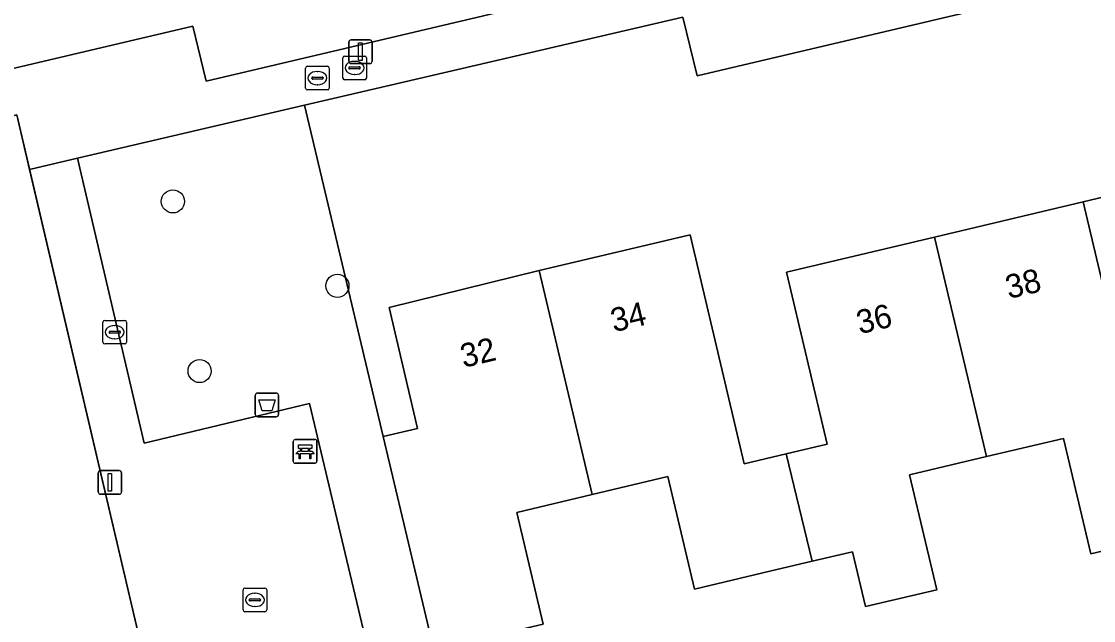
# Model space of a CAD drawing. Extents: x 157648 to 158502, y 379212 to 380938.
# Drawn here: x 158306.48 to 158351.9, y 380781.82 to 380807.19 of the extents above; entities that cross this region are included whole.
import ezdxf

# ---------------------------------------------------------------- set-up
doc = ezdxf.new("R2010")
doc.units = 0
for name, color, linetype in [('IMGEO_Afvalbak', 7, 'Continuous'), ('IMGEO_Bank', 7, 'Continuous'), ('IMGEO_Boom', 7, 'Continuous'), ('IMGEO_Brandkraan', 7, 'Continuous'), ('IMGEO_Erf', 7, 'Continuous'), ('IMGEO_Groenvoorziening', 7, 'Continuous'), ('IMGEO_Hek', 7, 'Continuous'), ('IMGEO_Kolk', 7, 'Continuous'), ('IMGEO_Lichtmast', 7, 'Continuous'), ('IMGEO_Pand', 7, 'Continuous'), ('IMGEO_Pand_nummerreeks', 7, 'Continuous'), ('IMGEO_Voetpad_open', 7, 'Continuous')]:
    doc.layers.add(name, color=color, linetype=linetype)

msp = doc.modelspace()

# ---------------------------------------------------------------- linework, layer by layer
at = {"layer": 'IMGEO_Afvalbak'}
for p, q in [((158316.392, 380790.552), (158316.392, 380791.352)), ((158316.392, 380791.352), (158316.392, 380790.552)), ((158316.492, 380791.452), (158317.282, 380791.452)), ((158317.282, 380791.452), (158316.492, 380791.452)), ((158317.382, 380791.352), (158317.382, 380790.552)), ((158317.382, 380790.552), (158317.382, 380791.352)), ((158317.282, 380790.452), (158316.492, 380790.452)), ((158316.492, 380790.452), (158317.282, 380790.452))]:
    msp.add_line(p, q, dxfattribs=at)
msp.add_lwpolyline([(158316.535, 380791.166), (158317.239, 380791.166), (158317.09, 380790.696), (158316.684, 380790.696), (158316.535, 380791.166)], dxfattribs=at)
for centre, start, end in [((158316.492, 380791.352), 90, 180), ((158316.492, 380791.352), 90, 180), ((158317.282, 380791.352), 0, 90), ((158317.282, 380791.352), 360, 90), ((158316.492, 380790.552), 180, 270), ((158316.492, 380790.552), 180, 270), ((158317.282, 380790.552), 270, 0), ((158317.282, 380790.552), 270, 0)]:
    msp.add_arc(centre, 0.1, start, end, dxfattribs=at)
at = {"layer": 'IMGEO_Bank'}
for p, q in [((158318.001, 380788.561), (158318.001, 380789.402)), ((158318.001, 380789.402), (158318.001, 380788.561)), ((158318.076, 380789.486), (158318.917, 380789.486)), ((158318.917, 380789.486), (158318.076, 380789.486)), ((158319.001, 380789.411), (158319.001, 380788.57)), ((158319.001, 380788.57), (158319.001, 380789.411)), ((158318.698, 380788.884), (158318.305, 380788.884)), ((158318.31, 380788.992), (158318.31, 380789.098)), ((158318.354, 380789.098), (158318.354, 380788.992)), ((158318.642, 380789.104), (158318.36, 380789.104)), ((158318.36, 380788.986), (158318.642, 380788.986)), ((158318.648, 380788.992), (158318.648, 380789.098)), ((158318.692, 380789.098), (158318.692, 380788.992)), ((158318.926, 380788.486), (158318.085, 380788.486)), ((158318.085, 380788.486), (158318.926, 380788.486))]:
    msp.add_line(p, q, dxfattribs=at)
for points in [[(158318.304, 380789.104), (158318.218, 380789.104), (158318.218, 380789.265), (158318.781, 380789.265), (158318.781, 380789.104), (158318.698, 380789.104)], [(158318.248, 380788.884), (158318.106, 380788.884), (158318.218, 380788.986), (158318.304, 380788.986)], [(158318.298, 380788.877), (158318.298, 380788.67), (158318.255, 380788.67), (158318.255, 380788.877)], [(158318.698, 380788.986), (158318.781, 380788.986), (158318.893, 380788.884), (158318.754, 380788.884)], [(158318.748, 380788.877), (158318.748, 380788.67), (158318.704, 380788.67), (158318.704, 380788.877)]]:
    msp.add_lwpolyline(points, dxfattribs=at)
for centre, radius, start, end in [((158318.079, 380789.408), 0.0779, 92.4484, 184.2845), ((158318.079, 380789.408), 0.0779, 92.4484, 184.2845), ((158318.923, 380789.408), 0.0779, 2.4484, 94.2845), ((158318.923, 380789.408), 0.0779, 2.4484, 94.2845), ((158318.248, 380788.877), 0.00671, 2.8957, 87.1043), ((158318.305, 380788.877), 0.00671, 92.8957, 177.1043), ((158318.303, 380789.097), 0.00671, 2.8957, 87.1043), ((158318.303, 380788.993), 0.00671, 272.8957, 357.1043), ((158318.36, 380789.097), 0.00671, 92.8957, 177.1043), ((158318.36, 380788.993), 0.00671, 182.8957, 267.1043), ((158318.642, 380789.097), 0.00671, 2.8957, 87.1043), ((158318.642, 380788.993), 0.00671, 272.8957, 357.1043), ((158318.699, 380789.097), 0.00671, 92.8957, 177.1043), ((158318.699, 380788.993), 0.00671, 182.8957, 267.1043), ((158318.697, 380788.877), 0.00671, 2.8957, 87.1043), ((158318.754, 380788.877), 0.00671, 92.8957, 177.1043), ((158318.079, 380788.564), 0.0779, 182.4484, 274.2845), ((158318.079, 380788.564), 0.0779, 182.4484, 274.2845), ((158318.923, 380788.564), 0.0779, 272.4484, 4.2845), ((158318.923, 380788.564), 0.0779, 272.4484, 4.2845)]:
    msp.add_arc(centre, radius, start, end, dxfattribs=at)
at = {"layer": 'IMGEO_Boom'}
for centre in [(158312.9, 380799.571), (158319.869, 380795.996), (158314.032, 380792.387)]:
    msp.add_circle(centre, 0.489, dxfattribs=at)
at = {"layer": 'IMGEO_Brandkraan'}
for p, q in [((158318.524, 380804.369), (158318.524, 380805.221)), ((158318.599, 380805.295), (158319.451, 380805.295)), ((158319.525, 380805.221), (158319.525, 380804.369)), ((158318.783, 380804.789), (158318.783, 380804.801)), ((158319.221, 380804.752), (158318.823, 380804.752)), ((158318.826, 380804.838), (158319.224, 380804.838)), ((158319.012, 380805.075), (158319.037, 380805.075)), ((158319.267, 380804.801), (158319.267, 380804.789)), ((158319.451, 380804.295), (158318.599, 380804.295)), ((158319.035, 380804.515), (158319.01, 380804.515))]:
    msp.add_line(p, q, dxfattribs=at)
for points in [[(158318.524, 380804.369), (158318.524, 380805.221)], [(158318.599, 380805.295), (158319.451, 380805.295)], [(158319.525, 380805.221), (158319.525, 380804.369)], [(158319.451, 380804.295), (158318.599, 380804.295)]]:
    msp.add_lwpolyline(points, dxfattribs=at)
for centre, radius, start, end in [((158318.601, 380805.219), 0.0765, 91.552, 178.448), ((158318.601, 380805.219), 0.0765, 91.552, 178.448), ((158319.449, 380805.219), 0.0765, 1.552, 88.448), ((158319.449, 380805.219), 0.0765, 1.552, 88.448), ((158318.823, 380804.798), 0.0403, 85.8775, 175.7526), ((158318.82, 380804.788), 0.0366, 178.938, 274.7102), ((158319.224, 380804.795), 0.043, 264.8664, 352.4533), ((158319.228, 380804.8), 0.0386, 1.7309, 96.639), ((158318.601, 380804.371), 0.0765, 181.552, 268.448), ((158318.601, 380804.371), 0.0765, 181.552, 268.448), ((158319.449, 380804.371), 0.0765, 271.552, 358.448), ((158319.449, 380804.371), 0.0765, 271.552, 358.448)]:
    msp.add_arc(centre, radius, start, end, dxfattribs=at)
for centre, major_axis, ratio, start_param, end_param in [((158319.011, 380804.795), (-0.387, 0.002), 0.722429, 4.712389, 7.853982), ((158319.036, 380804.795), (-0.39, 0.002), 0.717154, 1.570796, 4.712389)]:
    msp.add_ellipse(centre, major_axis=major_axis, ratio=ratio, start_param=start_param, end_param=end_param, dxfattribs=at)
at = {"layer": 'IMGEO_Erf'}
for points in [[(158278.284, 380798.647), (158313.745, 380806.99), (158314.304, 380804.661), (158329, 380808.131), (158323.379, 380831.566), (158321.058, 380841.488)], [(158364.564, 380811.841), (158335.11, 380804.894), (158334.498, 380807.379), (158318.481, 380803.643), (158321.807, 380789.612), (158323.266, 380789.958), (158322.059, 380795.081), (158328.42, 380796.648), (158334.809, 380798.161), (158337.107, 380788.456), (158338.879, 380788.876), (158340.617, 380789.288), (158338.891, 380796.576), (158345.168, 380798.063), (158351.466, 380799.554), (158357.767, 380801.046)], [(158354.825, 380785.369), (158351.786, 380784.65), (158350.629, 380789.535), (158347.37, 380788.764), (158344.11, 380787.992), (158345.264, 380783.121), (158342.246, 380782.407), (158341.695, 380784.735), (158339.984, 380784.33), (158338.185, 380783.904), (158334.994, 380783.148), (158333.866, 380787.913), (158330.668, 380787.156), (158327.47, 380786.399), (158328.589, 380781.672), (158323.949, 380780.572), (158323.65, 380780.585), (158325.212, 380774.131), (158333.237, 380776.03), (158341.41, 380777.959), (158342.116, 380775.038), (158344.495, 380775.601), (158371.565, 380782.109)]]:
    msp.add_lwpolyline(points, dxfattribs=at)
msp.add_lwpolyline([(158306.826, 380800.924), (158306.285, 380803.232), (158298.77, 380801.471), (158300.325, 380794.9), (158295.381, 380793.729), (158296.144, 380790.505), (158296.908, 380787.281), (158301.728, 380788.422), (158302.49, 380785.204), (158297.65, 380784.058), (158298.39, 380780.934), (158303.297, 380782.096), (158304.701, 380776.167), (158309.611, 380777.228), (158310.36, 380774.064), (158305.528, 380772.92), (158306.281, 380769.738), (158307.034, 380766.557), (158311.907, 380767.711), (158313.394, 380761.443), (158320.838, 380763.175), (158317.035, 380779.21), (158312.187, 380778.039)], close=True, dxfattribs=at)
at = {"layer": 'IMGEO_Groenvoorziening'}
msp.add_lwpolyline([(158318.481, 380803.643), (158308.853, 380801.397), (158311.684, 380789.335), (158318.689, 380791.013), (158321.652, 380778.544), (158319.462, 380778.03), (158320.643, 380773.037), (158325.212, 380774.131), (158323.65, 380780.585), (158323.949, 380780.572), (158321.807, 380789.612)], close=True, dxfattribs=at)
at = {"layer": 'IMGEO_Hek'}
for points in [[(158323.379, 380831.566), (158329, 380808.131), (158314.304, 380804.661), (158313.745, 380806.99), (158278.284, 380798.647)], [(158298.77, 380801.471), (158306.285, 380803.232), (158312.187, 380778.039), (158317.035, 380779.21), (158320.838, 380763.175), (158313.394, 380761.443)]]:
    msp.add_lwpolyline(points, dxfattribs=at)
at = {"layer": 'IMGEO_Kolk'}
for p, q in [((158320.099, 380804.798), (158320.099, 380805.65)), ((158320.174, 380805.724), (158321.026, 380805.724)), ((158321.1, 380805.65), (158321.1, 380804.798)), ((158320.358, 380805.218), (158320.358, 380805.23)), ((158320.796, 380805.181), (158320.398, 380805.181)), ((158320.401, 380805.267), (158320.799, 380805.267)), ((158320.587, 380805.504), (158320.612, 380805.504)), ((158320.842, 380805.23), (158320.842, 380805.218)), ((158321.026, 380804.724), (158320.174, 380804.724)), ((158320.61, 380804.944), (158320.585, 380804.944)), ((158309.936, 380793.607), (158309.936, 380794.459)), ((158310.011, 380794.533), (158310.863, 380794.533)), ((158310.424, 380794.313), (158310.449, 380794.313)), ((158310.937, 380794.459), (158310.937, 380793.607)), ((158310.195, 380794.027), (158310.195, 380794.039)), ((158310.633, 380793.99), (158310.235, 380793.99)), ((158310.238, 380794.076), (158310.636, 380794.076)), ((158310.447, 380793.753), (158310.422, 380793.753)), ((158310.679, 380794.039), (158310.679, 380794.027)), ((158310.863, 380793.533), (158310.011, 380793.533)), ((158315.876, 380782.266), (158315.876, 380783.118)), ((158315.951, 380783.192), (158316.803, 380783.192)), ((158316.364, 380782.972), (158316.389, 380782.972)), ((158316.877, 380783.118), (158316.877, 380782.266)), ((158316.135, 380782.686), (158316.135, 380782.698)), ((158316.573, 380782.649), (158316.175, 380782.649)), ((158316.178, 380782.735), (158316.576, 380782.735)), ((158316.387, 380782.412), (158316.362, 380782.412)), ((158316.619, 380782.698), (158316.619, 380782.686)), ((158316.803, 380782.192), (158315.951, 380782.192))]:
    msp.add_line(p, q, dxfattribs=at)
for points in [[(158320.099, 380804.798), (158320.099, 380805.65)], [(158320.174, 380805.724), (158321.026, 380805.724)], [(158321.1, 380805.65), (158321.1, 380804.798)], [(158321.026, 380804.724), (158320.174, 380804.724)], [(158309.936, 380793.607), (158309.936, 380794.459)], [(158310.011, 380794.533), (158310.863, 380794.533)], [(158310.937, 380794.459), (158310.937, 380793.607)], [(158310.863, 380793.533), (158310.011, 380793.533)], [(158315.876, 380782.266), (158315.876, 380783.118)], [(158315.951, 380783.192), (158316.803, 380783.192)], [(158316.877, 380783.118), (158316.877, 380782.266)], [(158316.803, 380782.192), (158315.951, 380782.192)]]:
    msp.add_lwpolyline(points, dxfattribs=at)
for centre, radius, start, end in [((158320.176, 380805.648), 0.0765, 91.552, 178.448), ((158320.176, 380805.648), 0.0765, 91.552, 178.448), ((158321.024, 380805.648), 0.0765, 1.552, 88.448), ((158321.024, 380805.648), 0.0765, 1.552, 88.448), ((158320.398, 380805.227), 0.0403, 85.8775, 175.7526), ((158320.395, 380805.217), 0.0366, 178.938, 274.7102), ((158320.799, 380805.224), 0.043, 264.8664, 352.4533), ((158320.803, 380805.229), 0.0386, 1.7309, 96.639), ((158320.176, 380804.8), 0.0765, 181.552, 268.448), ((158320.176, 380804.8), 0.0765, 181.552, 268.448), ((158321.024, 380804.8), 0.0765, 271.552, 358.448), ((158321.024, 380804.8), 0.0765, 271.552, 358.448), ((158310.013, 380794.457), 0.0765, 91.552, 178.448), ((158310.013, 380794.457), 0.0765, 91.552, 178.448), ((158310.861, 380794.457), 0.0765, 1.552, 88.448), ((158310.861, 380794.457), 0.0765, 1.552, 88.448), ((158310.235, 380794.036), 0.0403, 85.8775, 175.7526), ((158310.232, 380794.026), 0.0366, 178.938, 274.7102), ((158310.636, 380794.033), 0.043, 264.8664, 352.4533), ((158310.64, 380794.038), 0.0386, 1.7309, 96.639), ((158310.013, 380793.609), 0.0765, 181.552, 268.448), ((158310.013, 380793.609), 0.0765, 181.552, 268.448), ((158310.861, 380793.609), 0.0765, 271.552, 358.448), ((158310.861, 380793.609), 0.0765, 271.552, 358.448), ((158315.953, 380783.116), 0.0765, 91.552, 178.448), ((158315.953, 380783.116), 0.0765, 91.552, 178.448), ((158316.801, 380783.116), 0.0765, 1.552, 88.448), ((158316.801, 380783.116), 0.0765, 1.552, 88.448), ((158316.175, 380782.695), 0.0403, 85.8775, 175.7526), ((158316.172, 380782.685), 0.0366, 178.938, 274.7102), ((158316.576, 380782.692), 0.043, 264.8664, 352.4533), ((158316.58, 380782.697), 0.0386, 1.7309, 96.639), ((158315.953, 380782.268), 0.0765, 181.552, 268.448), ((158315.953, 380782.268), 0.0765, 181.552, 268.448), ((158316.801, 380782.268), 0.0765, 271.552, 358.448), ((158316.801, 380782.268), 0.0765, 271.552, 358.448)]:
    msp.add_arc(centre, radius, start, end, dxfattribs=at)
for centre, major_axis, ratio, start_param, end_param in [((158320.586, 380805.224), (-0.387, 0.002), 0.722429, 4.712389, 7.853982), ((158320.611, 380805.224), (-0.39, 0.002), 0.717154, 1.570796, 4.712389), ((158310.423, 380794.033), (-0.387, 0.002), 0.722429, 4.712389, 7.853982), ((158310.448, 380794.033), (-0.39, 0.002), 0.717154, 1.570796, 4.712389), ((158316.363, 380782.692), (-0.387, 0.002), 0.722429, 4.712389, 7.853982), ((158316.388, 380782.692), (-0.39, 0.002), 0.717154, 1.570796, 4.712389)]:
    msp.add_ellipse(centre, major_axis=major_axis, ratio=ratio, start_param=start_param, end_param=end_param, dxfattribs=at)
at = {"layer": 'IMGEO_Lichtmast'}
for p, q in [((158320.348, 380805.509), (158320.348, 380806.309)), ((158320.348, 380806.309), (158320.348, 380805.509)), ((158320.448, 380806.409), (158321.238, 380806.409)), ((158321.238, 380806.409), (158320.448, 380806.409)), ((158321.338, 380806.309), (158321.338, 380805.509)), ((158321.338, 380805.509), (158321.338, 380806.309)), ((158321.238, 380805.409), (158320.448, 380805.409)), ((158320.448, 380805.409), (158321.238, 380805.409)), ((158309.736, 380787.269), (158309.736, 380788.069)), ((158309.736, 380788.069), (158309.736, 380787.269)), ((158309.836, 380788.169), (158310.626, 380788.169)), ((158310.626, 380788.169), (158309.836, 380788.169)), ((158310.726, 380788.069), (158310.726, 380787.269)), ((158310.726, 380787.269), (158310.726, 380788.069)), ((158310.626, 380787.169), (158309.836, 380787.169)), ((158309.836, 380787.169), (158310.626, 380787.169))]:
    msp.add_line(p, q, dxfattribs=at)
for points in [[(158320.768, 380806.284), (158320.918, 380806.284), (158320.918, 380805.534), (158320.768, 380805.534), (158320.768, 380806.284)], [(158310.156, 380788.044), (158310.306, 380788.044), (158310.306, 380787.294), (158310.156, 380787.294), (158310.156, 380788.044)]]:
    msp.add_lwpolyline(points, dxfattribs=at)
for centre, start, end in [((158320.448, 380806.309), 90, 180), ((158320.448, 380806.309), 90, 180), ((158321.238, 380806.309), 0, 90), ((158321.238, 380806.309), 360, 90), ((158320.448, 380805.509), 180, 270), ((158320.448, 380805.509), 180, 270), ((158321.238, 380805.509), 270, 0), ((158321.238, 380805.509), 270, 0), ((158309.836, 380788.069), 90, 180), ((158309.836, 380788.069), 90, 180), ((158310.626, 380788.069), 0, 90), ((158310.626, 380788.069), 360, 90), ((158309.836, 380787.269), 180, 270), ((158309.836, 380787.269), 180, 270), ((158310.626, 380787.269), 270, 0), ((158310.626, 380787.269), 270, 0)]:
    msp.add_arc(centre, 0.1, start, end, dxfattribs=at)
at = {"layer": 'IMGEO_Pand'}
for points in [[(158357.767, 380801.046), (158351.466, 380799.554), (158354.825, 380785.369), (158357.865, 380786.089), (158356.699, 380791.01), (158359.96, 380791.782)], [(158345.168, 380798.063), (158347.37, 380788.764), (158350.629, 380789.535), (158351.786, 380784.65), (158354.825, 380785.369), (158351.466, 380799.554)], [(158339.984, 380784.33), (158338.879, 380788.876), (158337.107, 380788.456), (158334.809, 380798.161), (158328.42, 380796.648), (158330.668, 380787.156), (158333.866, 380787.913), (158334.994, 380783.148), (158338.185, 380783.904)], [(158345.168, 380798.063), (158338.891, 380796.576), (158340.617, 380789.288), (158338.879, 380788.876), (158339.984, 380784.33), (158341.695, 380784.735), (158342.246, 380782.407), (158345.264, 380783.121), (158344.11, 380787.992), (158347.37, 380788.764)], [(158328.42, 380796.648), (158322.059, 380795.081), (158323.266, 380789.958), (158321.807, 380789.612), (158323.949, 380780.572), (158328.589, 380781.672), (158327.47, 380786.399), (158330.668, 380787.156)]]:
    msp.add_lwpolyline(points, close=True, dxfattribs=at)
at = {"layer": 'IMGEO_Voetpad_open'}
msp.add_lwpolyline([(158322.972, 380841.959), (158321.058, 380841.488), (158323.379, 380831.566), (158329, 380808.131), (158314.304, 380804.661), (158313.745, 380806.99), (158278.284, 380798.647), (158278.739, 380796.726), (158289.939, 380799.382), (158298.77, 380801.471), (158306.285, 380803.232), (158306.826, 380800.924), (158308.853, 380801.397), (158318.481, 380803.643), (158334.498, 380807.379), (158335.11, 380804.894), (158364.564, 380811.841), (158363.902, 380814.78), (158339.383, 380808.977), (158338.72, 380811.781), (158337.257, 380811.425), (158330.575, 380809.862)], close=True, dxfattribs=at)
msp.add_lwpolyline([(158321.652, 380778.544), (158318.689, 380791.013), (158311.684, 380789.335), (158308.853, 380801.397), (158306.826, 380800.924), (158312.187, 380778.039)], dxfattribs=at)

# ---------------------------------------------------------------- texts
at = {"layer": 'IMGEO_Pand_nummerreeks'}
for s, rotation, p in [('38', 13.324, (158348.308, 380795.435)), ('34', 13.3233, (158331.579, 380794.026)), ('36', 13.324, (158341.996, 380793.941)), ('32', 13.3233, (158325.212, 380792.518))]:
    msp.add_text(s, height=1, rotation=rotation, dxfattribs=at).set_placement(p)

doc.saveas('drawing.dxf')
